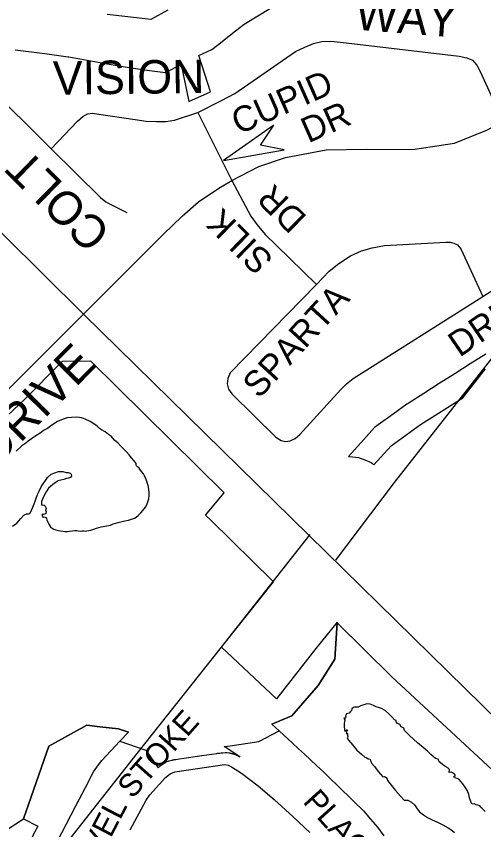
# Model space of a CAD drawing. Extents: x 586326 to 623965, y 4819854 to 4857850.
# Drawn here: x 601732 to 602082, y 4847038 to 4847645 of the extents above; entities that cross this region are included whole.
import ezdxf

# ---------------------------------------------------------------- set-up
doc = ezdxf.new("R2010")
doc.units = 0
for name, color, linetype in [('Lots_Concessions', 7, 'Continuous'), ('Major Rds and Hwys', 7, 'Continuous'), ('Minor Rd Lbls', 7, 'Continuous'), ('Minor Rds', 7, 'Continuous'), ('Park Outlines', 7, 'Continuous'), ('Proposed Secondary Rds', 7, 'Continuous'), ('SWM Ponds', 7, 'Continuous')]:
    doc.layers.add(name, color=color, linetype=linetype)

msp = doc.modelspace()

# ---------------------------------------------------------------- linework, layer by layer
at = {"layer": 'Lots_Concessions'}
for p, q in [((602014.86, 4847297.05), (602141.71, 4847458.65)), ((601970.92, 4847239.12), (602014.86, 4847297.05)), ((601885.46, 4847173.94), (601951.73, 4847258.12)), ((601822.53, 4847094.61), (601885.46, 4847173.94)), ((601684.63, 4846920.07), (601822.53, 4847094.61))]:
    msp.add_line(p, q, dxfattribs=at)
at = {"layer": 'Major Rds and Hwys'}
for points in [[(601782.24, 4847422.77), (601514.29, 4847688.33), (601514.27, 4847688.35), (601487.3, 4847715.07)], [(602210.26, 4847003.52), (601782.24, 4847422.77)]]:
    msp.add_lwpolyline(points, dxfattribs=at)
at = {"layer": 'Minor Rd Lbls'}
msp.add_lwpolyline([(601924.72, 4847563.97), (601886.87, 4847537.65), (601932.3, 4847545.47), (601914.63, 4847549.03)], close=True, dxfattribs=at)
at = {"layer": 'Minor Rds'}
for points in [[(601867.84, 4847573.54), (601885.5, 4847582.29), (601895.48, 4847587.58), (601905.91, 4847594.82), (601940.88, 4847618.97), (601947.72, 4847622.3), (601954.39, 4847624.98), (601960.46, 4847626.48), (601967.24, 4847626.68), (601974.36, 4847626.07), (602063.13, 4847615.61), (602068.85, 4847614.33), (602073.05, 4847612.46), (602076.38, 4847608.8), (602079.2, 4847603.59), (602095.92, 4847566.99)], [(601698.16, 4847607.21), (601702.16, 4847602.12), (601705.2, 4847598.7), (601709.06, 4847594.77), (601758.07, 4847546.18)], [(601758.07, 4847546.18), (601777.86, 4847566.98), (601781.73, 4847570.43), (601785.24, 4847572.36), (601789.15, 4847572.84), (601793.71, 4847572.11), (601820.82, 4847568.09), (601829.1, 4847566.92), (601836.88, 4847566.68), (601843.78, 4847566.76), (601850.35, 4847567.79), (601867.84, 4847573.54)], [(601867.84, 4847573.54), (601893.13, 4847522.65)], [(601758.07, 4847546.18), (601794.95, 4847509.91), (601799.01, 4847506.82), (601803.68, 4847504.22), (601814.62, 4847498.76)], [(601893.13, 4847522.65), (601907.33, 4847496.04), (601912.17, 4847489.51), (601918.25, 4847482.32), (601926.58, 4847474.14), (601956.57, 4847444.98)], [(602080.82, 4847436.02), (602126.36, 4847465.21), (602133.39, 4847470.7), (602139.09, 4847476.02), (602144.64, 4847481.74)], [(601956.57, 4847444.98), (601966.11, 4847454.81), (601973.2, 4847460.71), (601981.87, 4847466.35), (601990.07, 4847470.15), (601998.11, 4847472.39), (602007.33, 4847473.97), (602053.29, 4847476.52), (602056.42, 4847476.51), (602059.23, 4847475.91), (602061.95, 4847474.5), (602064.34, 4847471.65), (602080.82, 4847436.02)], [(601956.57, 4847444.98), (601892.07, 4847378.87), (601890.12, 4847374.68), (601889.62, 4847370.67), (601890.72, 4847366.72), (601893.17, 4847363.38), (601926.12, 4847330.93), (601930.01, 4847328.44), (601933.26, 4847327.68), (601936.9, 4847328.12), (601940.45, 4847329.85), (601944.09, 4847332.95), (601974.61, 4847366.53), (601979.03, 4847370.77), (601984.05, 4847374.66), (602080.82, 4847436.02)], [(601684.11, 4847325.01), (601782.24, 4847422.77)], [(601817.2, 4847037.51), (601829.08, 4847059.81), (601831.82, 4847063.69), (601843.63, 4847076.61), (601847.11, 4847079.34), (601850.52, 4847080.78), (601882.83, 4847085.71), (601887.69, 4847086.31), (601890.53, 4847085.91), (601893.05, 4847084.61), (601900.33, 4847079.87), (601912.9, 4847070.53), (601924.77, 4847060.3), (601938.95, 4847047.41), (601951.5, 4847035.6)]]:
    msp.add_lwpolyline(points, dxfattribs=at)
at = {"layer": 'Park Outlines'}
for points in [[(601731.23, 4847620.37), (601753.34, 4847617.43), (601770.95, 4847615.1), (601771.42, 4847615.01), (601801.49, 4847609.49), (601818.06, 4847606.75), (601831.68, 4847604.85), (601843.52, 4847603.43), (601855.34, 4847609.31), (601855.34, 4847609.31), (601861.18, 4847581.66), (601877.15, 4847588.95), (601868.49, 4847615.99), (601878.29, 4847620.46), (601882.46, 4847623.73), (601896.06, 4847634.39), (601902.47, 4847639.41), (601910.1, 4847644.08), (601924.53, 4847652.91)], [(601845.48, 4847649.84), (601832.69, 4847642.94), (601822.05, 4847644.14), (601800.09, 4847646.62)], [(602083.1, 4847392.95), (602071.48, 4847385.6), (602059.87, 4847378.24), (602048.26, 4847370.89), (602036.65, 4847363.53), (602025.03, 4847356.18), (602023.94, 4847355.48), (602013.84, 4847348.15), (602002.69, 4847340.06), (601999.94, 4847338.07), (601991.85, 4847329.11), (601982.63, 4847318.91), (601980.45, 4847316.5), (601983.48, 4847316.2), (601987.87, 4847315.76), (601992.6, 4847313.93), (601997.34, 4847312.1), (601998.4, 4847311.19), (601999.47, 4847310.28), (602012.23, 4847324.39), (602034.21, 4847340.34), (602065.82, 4847360.37), (602083, 4847382.07)], [(601707.15, 4847026.11), (601737.54, 4847045.8), (601756.42, 4847100.03), (601784.67, 4847115.7), (601794.5, 4847114.58), (601808.59, 4847113.06), (601815.87, 4847110.56), (601809.46, 4847103.78), (601828.91, 4847097.07), (601838.05, 4847083.89), (601840.53, 4847086.11), (601843.36, 4847087.89), (601844.33, 4847088.3), (601846.22, 4847089.09), (601846.43, 4847089.17), (601846.45, 4847089.18), (601847.31, 4847089.38), (601848.32, 4847089.61), (601848.74, 4847089.71), (601849.11, 4847089.79), (601849.49, 4847089.88), (601849.68, 4847089.93), (601850.2, 4847090), (601850.36, 4847090.03), (601851.45, 4847090.18), (601852.54, 4847090.34), (601852.68, 4847090.36), (601853.96, 4847090.55), (601857.37, 4847091.05), (601860.78, 4847091.55), (601870.77, 4847093), (601882.09, 4847094.65), (601882.67, 4847094.74), (601883.36, 4847094.84), (601884.21, 4847094.96), (601885.31, 4847095.12), (601885.31, 4847095.12), (601885.36, 4847095.13), (601885.92, 4847095.17), (601886.48, 4847095.21), (601888.19, 4847095.34), (601888.23, 4847095.34), (601889.56, 4847095.24), (601891.01, 4847095.14), (601891.09, 4847095.13), (601891.38, 4847095.07), (601891.63, 4847095.02), (601891.98, 4847094.94), (601892.29, 4847094.87), (601892.54, 4847094.82), (601893, 4847094.72), (601893.36, 4847094.64), (601893.86, 4847094.53), (601893.9, 4847094.52), (601894.08, 4847094.45), (601894.34, 4847094.36), (601894.75, 4847094.2), (601895.06, 4847094.09), (601895.49, 4847093.93), (601895.85, 4847093.79), (601896.34, 4847093.61), (601896.58, 4847093.52), (601896.78, 4847093.41), (601897.2, 4847093.18), (601897.86, 4847092.82), (601898.19, 4847092.64), (601899.09, 4847092.14), (601899.1, 4847092.14), (601887.38, 4847099.71), (601892.04, 4847100.39), (601913.38, 4847103.5), (601928.6, 4847111.54), (601923.12, 4847116.61), (601938.02, 4847122.79), (601957.82, 4847145.49), (601970.32, 4847165), (601970.32, 4847165), (601971.88, 4847192.19), (601971.91, 4847192.59), (601955.99, 4847173.15), (601926.58, 4847135.35), (601885.48, 4847173.96), (601924.31, 4847222.91), (601922.46, 4847224.72), (601909.39, 4847237.54), (601892.77, 4847253.85), (601877.46, 4847268.86), (601873.52, 4847272.73), (601887.48, 4847289.44), (601787.68, 4847387.61), (601766.29, 4847387.44), (601765.28, 4847386.4), (601738.54, 4847359.23), (601694.69, 4847318.22)], [(602159.55, 4847015.91), (602012.73, 4847151.83), (601971.88, 4847192.19), (601970.32, 4847165), (601957.82, 4847145.49), (601938.02, 4847122.79), (601923.12, 4847116.61), (601928.6, 4847111.54), (601938.55, 4847102.33), (601943.03, 4847098.18), (601947.5, 4847094.04), (601951.98, 4847089.9), (601956.46, 4847085.75), (601961.93, 4847080.69), (601967.33, 4847075.42), (601971.7, 4847071.16), (601976.07, 4847066.9), (601980.43, 4847062.64), (601984.8, 4847058.38), (601991.59, 4847051.76), (601996.82, 4847045.65), (602002.05, 4847039.55), (602006.93, 4847033.15)], [(601762.51, 4847028.5), (601769.57, 4847042.06), (601776.64, 4847055.62), (601783.71, 4847069.19), (601789.8, 4847080.88), (601793.6, 4847086.21), (601795.89, 4847089.42), (601809.46, 4847103.78), (601815.87, 4847110.56), (601808.59, 4847113.06), (601794.5, 4847114.58), (601784.67, 4847115.7), (601756.42, 4847100.03), (601737.54, 4847045.8), (601748.06, 4847040.35), (601737.24, 4847019.57)]]:
    msp.add_lwpolyline(points, dxfattribs=at)
at = {"layer": 'Proposed Secondary Rds'}
for points in [[(601893.13, 4847522.65), (601913.51, 4847532.99), (601933.23, 4847539.84), (601963.79, 4847545.65), (601994, 4847546), (602028.29, 4847545.76), (602059.6, 4847550.55), (602084.48, 4847560.58), (602095.92, 4847566.99)], [(601782.24, 4847422.77), (601842.12, 4847482.56), (601856.01, 4847496.03), (601868.38, 4847506.59), (601883.58, 4847516.96), (601893.13, 4847522.65)]]:
    msp.add_lwpolyline(points, dxfattribs=at)
at = {"layer": 'SWM Ponds'}
for points in [[(601729.25, 4847264.38), (601732.49, 4847266.62), (601735.56, 4847270.17), (601737.76, 4847272.61), (601739.8, 4847273.7), (601741.23, 4847273.62), (601742.29, 4847273.84), (601742.78, 4847274.65), (601743.49, 4847276.32), (601744.31, 4847278.51), (601745.51, 4847281), (601746.18, 4847283), (601746.97, 4847285.36), (601747.9, 4847288.06), (601749.09, 4847290.54), (601750.71, 4847293.75), (601755.35, 4847300.83), (601758.07, 4847303.17), (601763.65, 4847305.36), (601766.83, 4847305.25), (601769.26, 4847304.55), (601770.85, 4847304.49), (601772.24, 4847304.04), (601773.18, 4847303.27), (601773.43, 4847301.88), (601772.64, 4847300.87), (601771.19, 4847300.36), (601769.66, 4847299.92), (601767.56, 4847299.33), (601765.44, 4847298.9), (601764.06, 4847298.66), (601763.2, 4847298.31), (601762.49, 4847297.78), (601761.11, 4847296.78), (601759.42, 4847295.57), (601757.68, 4847294.1), (601756.01, 4847292.73), (601754.46, 4847290.06), (601753.23, 4847287.73), (601751.58, 4847284.53), (601750.88, 4847282.87), (601750.86, 4847281.87), (601750.89, 4847280.83), (601751, 4847279.99), (601751.94, 4847280.44), (601752.84, 4847280.07), (601753.56, 4847279.26), (601754.14, 4847278.38), (601754.27, 4847277.68), (601754.07, 4847276.99), (601753.88, 4847276.21), (601754.33, 4847275.69), (601754.34, 4847274.84), (601754.01, 4847273.99), (601753.46, 4847273.49), (601752.46, 4847273.08), (601751.46, 4847273.1), (601751.13, 4847272.68), (601751.61, 4847271.89), (601751.9, 4847271.07), (601752.36, 4847271.22), (601753.01, 4847271.3), (601754.06, 4847270.9), (601754.54, 4847270.11), (601754.93, 4847269.2), (601755.6, 4847267.41), (601756.48, 4847265.88), (601757.17, 4847264.58), (601757.96, 4847263.54), (601758.89, 4847262.89), (601760.11, 4847262.28), (601761.66, 4847261.66), (601763.68, 4847261.1), (601765.13, 4847260.9), (601766.82, 4847260.68), (601768.27, 4847260.48), (601770.26, 4847260.53), (601771.75, 4847260.81), (601774.05, 4847261.04), (601775.93, 4847261.18), (601777.23, 4847261.1), (601778.25, 4847260.89), (601779.69, 4847260.79), (601781.11, 4847260.87), (601782.47, 4847260.99), (601783.68, 4847260.8), (601784.81, 4847260.94), (601786.25, 4847261.16), (601787.74, 4847261.44), (601790.12, 4847262.21), (601792.08, 4847262.88), (601795.57, 4847263.88), (601799.7, 4847264.72), (601802.58, 4847265.26), (601804.52, 4847266.12), (601808.1, 4847267.13), (601811.13, 4847267.97), (601813.31, 4847268.48), (601816.06, 4847268.87), (601818.25, 4847269.61), (601820.35, 4847270.34), (601821.77, 4847271.18), (601823.29, 4847272.37), (601825.17, 4847274.45), (601826.77, 4847276.17), (601828.7, 4847278.64), (601829.76, 4847280.44), (601830.51, 4847282.48), (601831.06, 4847284.92), (601831.35, 4847287.24), (601831.38, 4847289.33), (601831.09, 4847292.1), (601830.71, 4847294.77), (601829.97, 4847296.96), (601829.06, 4847299.27), (601827.93, 4847301.94), (601827.13, 4847303.41), (601826.02, 4847305.12), (601825.01, 4847306.33), (601823.8, 4847307.7), (601822.57, 4847308.84), (601821.87, 4847309.46), (601821.71, 4847310.35), (601821.6, 4847311.28), (601820.91, 4847312.25), (601819.96, 4847313.41), (601818.17, 4847315.57), (601816.35, 4847317.68), (601814.35, 4847320), (601812.28, 4847322.12), (601810.16, 4847324.28), (601807.87, 4847326.67), (601805.84, 4847328.51), (601804.31, 4847330.13), (601803.15, 4847331.46), (601801.07, 4847332.91), (601798.41, 4847334.82), (601795.73, 4847336.49), (601794.19, 4847337.44), (601793.21, 4847338.46), (601792.31, 4847339.4), (601787.23, 4847342.5), (601783.45, 4847344.3), (601782.24, 4847344.91), (601780.8, 4847345.45), (601779.21, 4847345.59), (601777.27, 4847345.92), (601773.25, 4847345.64), (601770.06, 4847345.25), (601767.09, 4847344.39), (601762.78, 4847342.57), (601760.06, 4847340.94), (601757.71, 4847339.03), (601755.49, 4847337.3), (601752.28, 4847335.78), (601749.92, 4847333.87), (601746.61, 4847331.84), (601743.48, 4847329.68), (601740.94, 4847327.91), (601739.18, 4847326.4), (601736.22, 4847324.41), (601731.93, 4847320.37)], [(602082.73, 4847051.37), (602081.28, 4847052.6), (602080.02, 4847053.69), (602078.84, 4847054.73), (602078.92, 4847055.6), (602077.24, 4847056.04), (602075.87, 4847056.25), (602074.37, 4847057.04), (602073.59, 4847056.78), (602072.29, 4847057.19), (602070.82, 4847061.36), (602070.39, 4847064.09), (602069.5, 4847066.81), (602068.17, 4847068.81), (602065.96, 4847071.88), (602064.79, 4847073.46), (602063.03, 4847075.52), (602061.68, 4847076), (602059.62, 4847076.45), (602059.28, 4847077.48), (602060.46, 4847078.01), (602059.63, 4847079.04), (602057.55, 4847080.57), (602055.79, 4847080.52), (602056.06, 4847082.6), (602054.96, 4847083.65), (602053.28, 4847084.58), (602051.71, 4847085.52), (602048.34, 4847088.34), (602047.56, 4847090.3), (602045.58, 4847090.97), (602041.93, 4847093.93), (602039.49, 4847096.22), (602036.27, 4847099.12), (602032.12, 4847102.55), (602026.06, 4847107.96), (602023.54, 4847110.51), (602022.24, 4847111.81), (602021.82, 4847113.48), (602019.9, 4847114.6), (602018.84, 4847116.19), (602017.18, 4847117.02), (602016.17, 4847118.17), (602016.14, 4847119.26), (602014.79, 4847119.75), (602012.74, 4847121.92), (602010.68, 4847124.21), (602007.93, 4847126.84), (602005.12, 4847128.17), (602002.97, 4847128.98), (602001.13, 4847129.46), (601999.1, 4847130.56), (601996.63, 4847131.34), (601994.15, 4847131.73), (601991.19, 4847130.78), (601989.54, 4847130.14), (601987.57, 4847129.09), (601986.36, 4847129.26), (601984.9, 4847129.25), (601984.06, 4847129.04), (601983.01, 4847127.94), (601982.58, 4847126.64), (601981.86, 4847125.85), (601980.92, 4847124.76), (601979.87, 4847124.53), (601979.05, 4847124.16), (601978.59, 4847123.7), (601978.41, 4847123.02), (601978.23, 4847122.73), (601978.42, 4847122.05), (601978.27, 4847121.31), (601978.07, 4847121.01), (601977.66, 4847120.96), (601977.02, 4847120.88), (601977.72, 4847119.81), (601977.57, 4847118.39), (601977.27, 4847116.89), (601977.27, 4847114.68), (601977.4, 4847112.27), (601977.73, 4847111.15), (601978.18, 4847111.42), (601978.55, 4847111.76), (601978.95, 4847112.21), (601979.46, 4847112.2), (601979.71, 4847111.77), (601979.23, 4847111.47), (601979.01, 4847110.82), (601978.95, 4847110.24), (601978.81, 4847109.58), (601979.22, 4847109.55), (601979.74, 4847109.48), (601979.69, 4847109.04), (601979.58, 4847108.43), (601979.8, 4847108.04), (601980.09, 4847107.52), (601979.81, 4847106.79), (601979.56, 4847106.19), (601980.39, 4847104.64), (601983.56, 4847100.82), (601986.7, 4847097.21), (601990.05, 4847094.11), (601992.77, 4847091.8), (601994.06, 4847091.37), (601995.23, 4847090.65), (601996.74, 4847090.3), (601996.85, 4847089.28), (601997.74, 4847087.34), (601999.82, 4847084.95), (602002.65, 4847081.19), (602006.05, 4847077.29), (602007.26, 4847077.5), (602008.54, 4847076.79), (602009.29, 4847075.53), (602009.64, 4847074.39), (602010.5, 4847073.14), (602015.57, 4847066.96), (602019.45, 4847062.69), (602021.98, 4847059.65), (602024.84, 4847059.63), (602027.49, 4847058.33), (602030.08, 4847056.11), (602031.84, 4847053.2), (602033.62, 4847051.04), (602036.48, 4847048.8), (602039.43, 4847046.79), (602042.94, 4847045), (602046.53, 4847043.45), (602050.86, 4847041.22), (602054.97, 4847038.98), (602057.06, 4847037.72), (602059.75, 4847035.62)]]:
    msp.add_lwpolyline(points, dxfattribs=at)

# ---------------------------------------------------------------- texts
at = {"layer": 'Minor Rd Lbls'}
for s, height, rotation, p in [('WAY', 25.002, 355.47883, (601984.91, 4847635.41)), ('VISION', 25.002, 0.63643, (601759.5, 4847586.73)), ('CUPID', 19, 23.88189, (601898.34, 4847556.65)), ('DR', 19, 23.88189, (601950.4, 4847550.3)), ('COLT', 25.002, 135.54517, (601803.86, 4847485.03)), ('DR', 19, 135.54517, (601950.22, 4847495.35)), ('SILK', 19, 135.54517, (601925.24, 4847464.32)), ('DRIVE', 19, 34.43921, (602063.52, 4847390.17)), ('SPARTA', 19, 47.37848, (601913.61, 4847359.01)), ('DRIVE', 26.389, 45.14199, (601716.86, 4847307.97)), ('STOKE', 16.933, 48.47504, (601818.86, 4847060.1)), ('PLACE', 16.933, 312.20988, (601945.75, 4847058.25)), ('REVEL', 16.933, 62.41448, (601781.08, 4846989.71))]:
    msp.add_text(s, height=height, rotation=rotation, dxfattribs=at).set_placement(p)

doc.saveas('drawing.dxf')
